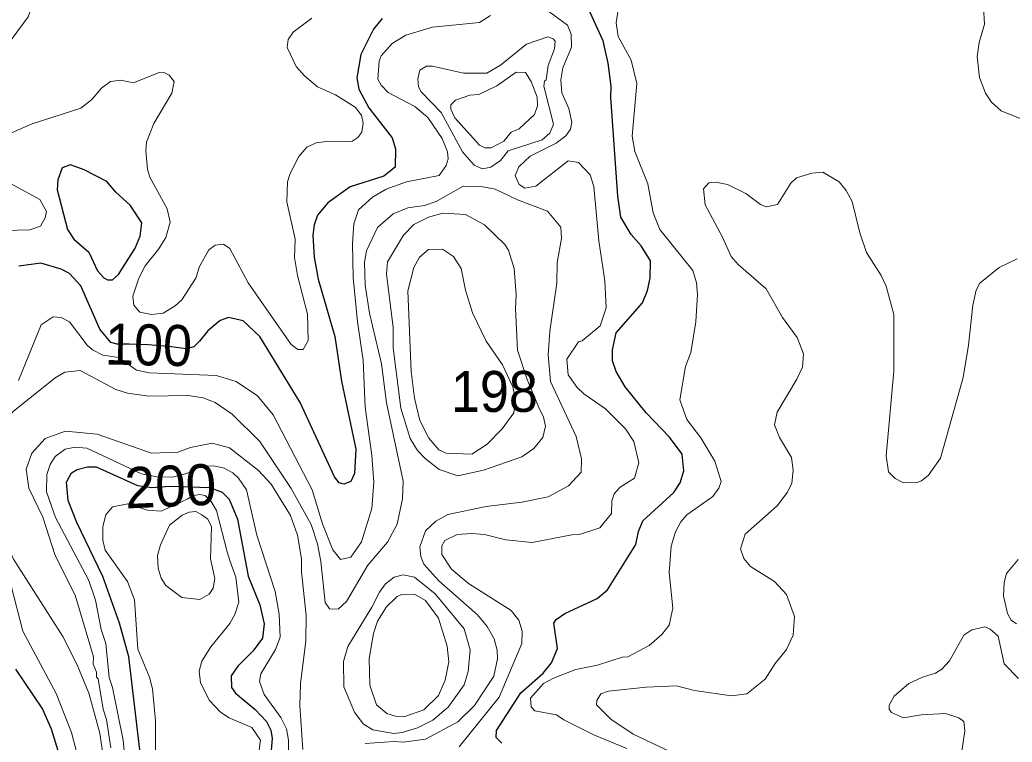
# Model space of a CAD drawing. Extents: x 673.6 to 698.9, y 7012 to 7040.1.
# Drawn here: x 680.672 to 682.608, y 7036.751 to 7038.161 of the extents above; entities that cross this region are included whole.
import ezdxf
from ezdxf.enums import TextEntityAlignment as Align

# ---------------------------------------------------------------- set-up
doc = ezdxf.new("R2010")
doc.units = 0
doc.header["$LTSCALE"] = 0.032
doc.layers.add('1', color=7, linetype='Continuous', lineweight=25)
doc.layers.add('2', color=7, linetype='Continuous', lineweight=13)
doc.layers.add('21', color=7, linetype='Continuous')
doc.layers.add('61', color=7, linetype='Continuous')

msp = doc.modelspace()

# ---------------------------------------------------------------- linework, layer by layer
at = {"layer": '1'}
for points in [[(681.6118, 7036.7491), (681.601, 7036.7603), (681.6019, 7036.7742), (681.6492, 7036.8479), (681.6925, 7036.8862), (681.7092, 7036.9059), (681.7208, 7036.9341), (681.7136, 7036.9834), (681.7183, 7036.9908), (681.7353, 7037.0028), (681.7982, 7037.0318), (681.8181, 7037.0489), (681.8738, 7037.1375), (681.8789, 7037.1625), (681.8871, 7037.1834), (681.9477, 7037.2386), (681.9598, 7037.2578), (681.9674, 7037.2808), (681.9642, 7037.3136), (681.9393, 7037.3464), (681.8938, 7037.3943), (681.8527, 7037.4452), (681.8351, 7037.4747), (681.8278, 7037.4958), (681.8278, 7037.5175), (681.8353, 7037.5507), (681.8867, 7037.609), (681.8965, 7037.6329), (681.9017, 7037.6568), (681.9025, 7037.6908), (681.8843, 7037.7201), (681.8645, 7037.7426), (681.8443, 7037.776), (681.8382, 7037.8173), (681.8245, 7038.0097), (681.8253, 7038.0319), (681.8194, 7038.0769), (681.8097, 7038.1202), (681.7701, 7038.2077)], [(681.3787, 7038.164), (681.3616, 7038.1432), (681.337, 7038.094), (681.329, 7038.0483), (681.3333, 7038.0263), (681.3523, 7037.9898), (681.398, 7037.9312), (681.4046, 7037.9099), (681.4037, 7037.8741), (681.3816, 7037.8565), (681.3162, 7037.8353), (681.2729, 7037.8044), (681.2526, 7037.78), (681.2459, 7037.7615), (681.2436, 7037.741), (681.2459, 7037.6982), (681.2538, 7037.6551), (681.2862, 7037.5434), (681.2994, 7037.4563), (681.3272, 7037.3235), (681.3245, 7037.2756), (681.3172, 7037.26), (681.3035, 7037.2552), (681.295, 7037.2577), (681.2859, 7037.2695), (681.2184, 7037.4144), (681.14, 7037.5434), (681.1071, 7037.5737), (681.0786, 7037.5802), (681.0628, 7037.5746), (681.0381, 7037.5545), (681.0219, 7037.5339), (681.0108, 7037.5232), (680.9961, 7037.5191), (680.9671, 7037.5228), (680.922, 7037.5269), (680.885, 7037.5282), (680.8614, 7037.5282), (680.849, 7037.5316), (680.8278, 7037.5574), (680.7907, 7037.642), (680.7682, 7037.666), (680.7525, 7037.675), (680.7127, 7037.6863), (680.6696, 7037.6804)], [(680.9131, 7036.6756), (680.8843, 7036.9176), (680.8662, 7036.9833), (680.8333, 7037.0745), (680.7827, 7037.1798), (680.7658, 7037.2229), (680.7629, 7037.259), (680.7722, 7037.2773), (680.7835, 7037.2837), (680.8039, 7037.2885), (680.8207, 7037.2886), (680.9013, 7037.2525)], [(680.9013, 7037.2525), (680.9291, 7037.2482), (680.9637, 7037.2512), (681.0426, 7037.2485), (681.0662, 7037.2391), (681.0802, 7037.226)], [(681.0802, 7037.226), (681.0965, 7037.1864), (681.1169, 7037.0754), (681.1398, 7037.0195), (681.1482, 7036.9825), (681.1453, 7036.9543), (681.1266, 7036.9293), (681.097, 7036.8998), (681.0842, 7036.8806), (681.0843, 7036.8582), (681.0923, 7036.8467), (681.1305, 7036.8148), (681.1528, 7036.7916), (681.1613, 7036.7749), (681.1638, 7036.7582), (681.1605, 7036.72)], [(680.663, 7036.8935), (680.7157, 7036.8157), (680.7324, 7036.7775), (680.767, 7036.6654)]]:
    msp.add_lwpolyline(points, dxfattribs=at)
msp.add_lwpolyline([(680.8587, 7037.8251), (680.8412, 7037.846), (680.7969, 7037.8689), (680.7702, 7037.8785), (680.7544, 7037.8725), (680.7454, 7037.8494), (680.7443, 7037.8294), (680.7645, 7037.7522), (680.777, 7037.733), (680.806, 7037.7079), (680.8231, 7037.6714), (680.8352, 7037.6577), (680.8429, 7037.6536), (680.8523, 7037.6537), (680.8644, 7037.6641), (680.8969, 7037.7155), (680.9066, 7037.7389), (680.9099, 7037.7649), (680.8871, 7037.7994)], close=True, dxfattribs=at)
at = {"layer": '2'}
for points in [[(680.6459, 7038.3608), (680.6783, 7038.3189), (680.7029, 7038.281), (680.7069, 7038.237), (680.6999, 7038.2025), (680.6877, 7038.1673), (680.6475, 7038.1126)], [(682.6363, 7037.9634), (682.5866, 7037.9837), (682.5674, 7038.0007), (682.5561, 7038.0183), (682.5441, 7038.049), (682.5394, 7038.0898), (682.5435, 7038.1169), (682.5542, 7038.1532), (682.5518, 7038.1871), (682.5591, 7038.2469), (682.5675, 7038.275), (682.6158, 7038.352)], [(681.8393, 7038.1807), (681.8353, 7038.1558), (681.8392, 7038.129), (681.8647, 7038.0824), (681.8755, 7038.0374), (681.8665, 7037.9342), (681.8714, 7037.9045), (681.8967, 7037.8412), (681.9075, 7037.7844), (681.9207, 7037.7522), (681.9846, 7037.6722), (681.9922, 7037.6482), (681.9938, 7037.6251), (681.9906, 7037.572), (681.9806, 7037.5122), (681.9705, 7037.4848), (681.9593, 7037.4194), (681.9731, 7037.381), (682.0004, 7037.3457), (682.0277, 7037.2998), (682.0398, 7037.2601), (682.0354, 7037.2472), (682.024, 7037.2309), (681.9732, 7037.1949), (681.9614, 7037.1814), (681.9509, 7037.1618), (681.9428, 7037.1338), (681.9388, 7037.0827), (681.9461, 7037.0132), (681.9387, 7036.9797), (681.9244, 7036.9613), (681.8996, 7036.9403), (681.8578, 7036.9181), (681.8471, 7036.9173), (681.799, 7036.9015), (681.7566, 7036.8934), (681.7127, 7036.8764)], [(681.5898, 7038.1699), (681.5687, 7038.1563), (681.4766, 7038.1473), (681.4251, 7038.1312), (681.3981, 7038.1153), (681.3769, 7038.0909), (681.373, 7038.0807), (681.3702, 7038.0457), (681.3767, 7038.0339), (681.3902, 7038.0198), (681.4421, 7037.9922), (681.4678, 7037.9707), (681.4958, 7037.9296), (681.5064, 7037.9037), (681.5072, 7037.8899), (681.5032, 7037.877), (681.49, 7037.8578), (681.4259, 7037.8449), (681.3866, 7037.831), (681.3599, 7037.8152), (681.3322, 7037.7904), (681.3236, 7037.7634), (681.3208, 7037.7239), (681.3223, 7037.6582), (681.3303, 7037.5719), (681.3413, 7037.4973), (681.3453, 7037.4051), (681.3586, 7037.3108), (681.3626, 7037.2587), (681.3586, 7037.2072), (681.3381, 7037.1427), (681.3175, 7037.1122), (681.2976, 7037.1081), (681.2825, 7037.1266), (681.2621, 7037.1772), (681.2421, 7037.2439), (681.1656, 7037.3901), (681.1353, 7037.4273), (681.094, 7037.4554), (681.0545, 7037.4669), (680.9244, 7037.4726), (680.8992, 7037.4778), (680.8648, 7037.502), (680.8336, 7037.5066), (680.8132, 7037.517), (680.8028, 7037.5264), (680.7686, 7037.5721), (680.7521, 7037.5803), (680.7366, 7037.5818), (680.7135, 7037.5662), (680.6689, 7037.4576)], [(681.1174, 7037.6479), (681.2012, 7037.5275), (681.2139, 7037.518), (681.2247, 7037.518), (681.2344, 7037.5356), (681.2328, 7037.5868), (681.2133, 7037.6626), (681.2075, 7037.6972), (681.209, 7037.7331), (681.1927, 7037.8064), (681.1937, 7037.8451), (681.1988, 7037.8616), (681.2163, 7037.8948), (681.2315, 7037.9131), (681.2498, 7037.9212), (681.2744, 7037.9245), (681.3193, 7037.924), (681.331, 7037.9318), (681.3386, 7037.9421), (681.3413, 7037.9596), (681.3381, 7037.9753), (681.3257, 7037.9912), (681.2876, 7038.0152), (681.2527, 7038.0308), (681.2273, 7038.0518), (681.2105, 7038.0704), (681.1935, 7038.1072), (681.195, 7038.1232), (681.2047, 7038.1373), (681.2416, 7038.1645)], [(681.7372, 7037.9351), (681.7462, 7037.9482), (681.7488, 7037.9616), (681.7426, 7037.9881), (681.7292, 7038.0187), (681.7275, 7038.0444), (681.731, 7038.068), (681.7482, 7038.1079), (681.7472, 7038.1334), (681.7404, 7038.1509), (681.704, 7038.1775)], [(680.6553, 7037.9407), (680.6959, 7037.9582), (680.7905, 7037.9891), (680.8119, 7038.0058), (680.8308, 7038.028), (680.8488, 7038.0411), (680.8688, 7038.0438), (680.8933, 7038.0382), (680.9432, 7038.0586), (680.9542, 7038.058), (680.9628, 7038.0534), (680.973, 7038.0413), (680.9679, 7038.0183), (680.9328, 7037.9589), (680.9189, 7037.9227), (680.9173, 7037.9055), (680.9207, 7037.8698), (680.9254, 7037.8543), (680.9588, 7037.7922), (680.9648, 7037.7662), (680.9563, 7037.7368), (680.9429, 7037.7146), (680.9164, 7037.6814), (680.9035, 7037.6572), (680.8921, 7037.6222), (680.8943, 7037.6043), (680.906, 7037.5905), (680.9285, 7037.5861), (680.9513, 7037.5887), (680.975, 7037.6029), (680.9879, 7037.6149), (681.0151, 7037.6568), (681.0221, 7037.6798)], [(681.6459, 7037.8398), (681.6381, 7037.8574), (681.645, 7037.8743), (681.6676, 7037.8951), (681.7179, 7037.9204), (681.7372, 7037.9351)], [(681.5288, 7036.7421), (681.6071, 7036.839), (681.6512, 7036.9439), (681.6521, 7036.9677), (681.645, 7036.9897), (681.6303, 7037.0085), (681.547, 7037.0611), (681.5141, 7037.0888), (681.4951, 7037.1178), (681.495, 7037.1346), (681.501, 7037.145), (681.525, 7037.1564), (681.5533, 7037.1588), (681.5785, 7037.1564), (681.6196, 7037.1462), (681.6716, 7037.1408), (681.7489, 7037.1562), (681.7637, 7037.1565), (681.8032, 7037.1698), (681.826, 7037.1976), (681.8269, 7037.2226), (681.8311, 7037.236), (681.8432, 7037.249), (681.8712, 7037.2667), (681.8795, 7037.2968), (681.8698, 7037.3382), (681.8535, 7037.3633), (681.8141, 7037.4018), (681.7719, 7037.4314), (681.759, 7037.4438), (681.7416, 7037.4681), (681.7391, 7037.4987), (681.7616, 7037.533), (681.7688, 7037.5346), (681.8037, 7037.5638), (681.8154, 7037.5992), (681.813, 7037.6518), (681.8015, 7037.7299), (681.7916, 7037.8359), (681.7846, 7037.8589), (681.7619, 7037.8831), (681.7416, 7037.8861), (681.6787, 7037.8368), (681.657, 7037.8328), (681.6459, 7037.8398)], [(680.5674, 7037.7479), (680.6909, 7037.7513), (680.712, 7037.7583), (680.7208, 7037.7748), (680.7233, 7037.7872), (680.7106, 7037.8106), (680.6251, 7037.8568)], [(682.088, 7037.8221), (682.1167, 7037.8008), (682.1278, 7037.7965), (682.1503, 7037.8009), (682.176, 7037.8427), (682.1871, 7037.8531)], [(682.1871, 7037.8531), (682.2169, 7037.8623), (682.2383, 7037.8638), (682.2701, 7037.845), (682.2842, 7037.8284), (682.2958, 7037.8065), (682.3107, 7037.7458), (682.3237, 7037.7072), (682.3526, 7037.6623), (682.3622, 7037.6414), (682.3767, 7037.5861), (682.3767, 7037.4753), (682.362, 7037.3105), (682.3669, 7037.279), (682.3799, 7037.2658), (682.396, 7037.2575), (682.4219, 7037.2583), (682.431, 7037.2613), (682.4446, 7037.2728), (682.4682, 7037.3058), (682.5125, 7037.4635), (682.523, 7037.526), (682.5313, 7037.6046), (682.5377, 7037.6335), (682.5449, 7037.6471), (682.5824, 7037.6777), (682.618, 7037.6951)], [(681.2523, 7037.1382), (681.2592, 7037.1038), (681.2672, 7037.0237), (681.2757, 7037.0113), (681.2929, 7037.011), (681.3087, 7037.026), (681.3508, 7037.0969), (681.3888, 7037.1419), (681.4079, 7037.1767), (681.4186, 7037.2266), (681.4193, 7037.2607), (681.3873, 7037.4135), (681.3773, 7037.4899), (681.3537, 7037.5891), (681.3455, 7037.6433), (681.3439, 7037.6884), (681.3482, 7037.7106), (681.3695, 7037.7557), (681.3999, 7037.7827), (681.4285, 7037.7946), (681.4614, 7037.7988), (681.4839, 7037.8067), (681.5366, 7037.8367), (681.5752, 7037.8351), (681.5993, 7037.8308), (681.6426, 7037.8098), (681.7015, 7037.7879), (681.7271, 7037.7567), (681.7283, 7037.7344), (681.7201, 7037.6877), (681.7194, 7037.6473), (681.7057, 7037.5538), (681.7028, 7037.5074), (681.707, 7037.4557), (681.757, 7037.3481), (681.7677, 7037.3042), (681.7672, 7037.2787), (681.7421, 7037.2517), (681.7024, 7037.2304), (681.6512, 7037.2201), (681.5814, 7037.2112), (681.5066, 7037.1957), (681.4835, 7037.1826), (681.4632, 7037.1637), (681.4523, 7037.1325), (681.4541, 7037.1138), (681.4602, 7037.0985), (681.489, 7037.0662), (681.5643, 7036.9998), (681.5835, 7036.9774), (681.5969, 7036.9533), (681.6033, 7036.9311), (681.6035, 7036.914), (681.5968, 7036.8803), (681.5586, 7036.823), (681.5265, 7036.7909), (681.4633, 7036.757), (681.4198, 7036.7513), (681.4021, 7036.7529), (681.3455, 7036.7489)], [(681.9386, 7036.7339), (681.8681, 7036.7669), (681.8251, 7036.7964), (681.7966, 7036.8239), (681.7977, 7036.8324), (681.8052, 7036.8458), (681.8204, 7036.8506), (681.894, 7036.8588), (681.9529, 7036.8612), (681.9881, 7036.8519), (682.06, 7036.8417), (682.0902, 7036.8458), (682.126, 7036.8745), (682.1454, 7036.9051), (682.1674, 7036.9323), (682.1804, 7036.9603), (682.1835, 7036.9968), (682.1676, 7037.0398), (682.1441, 7037.0651), (682.0976, 7037.0944), (682.0841, 7037.1099), (682.0777, 7037.1285), (682.0869, 7037.1572), (682.1493, 7037.2125), (682.1698, 7037.2396), (682.1777, 7037.2571), (682.1804, 7037.2824), (682.1772, 7037.3067), (682.1542, 7037.3458), (682.1444, 7037.3707), (682.1493, 7037.3957), (682.1879, 7037.4598), (682.1989, 7037.4836), (682.2008, 7037.5092), (682.1887, 7037.5414), (682.16, 7037.5805), (682.1277, 7037.6361), (682.073, 7037.6835), (682.0598, 7037.6992), (682.043, 7037.7373), (682.0086, 7037.8), (682.0053, 7037.8315), (682.0161, 7037.8433), (682.0328, 7037.8441), (682.0524, 7037.8399), (682.088, 7037.8221)], [(681.0221, 7037.6798), (681.0406, 7037.7126), (681.053, 7037.7216), (681.069, 7037.7233), (681.0815, 7037.7151), (681.1174, 7037.6479)], [(680.84, 7036.6838), (680.8278, 7036.769), (680.8062, 7036.8468), (680.7833, 7036.9024), (680.7558, 7036.9573), (680.6591, 7037.1084), (680.6317, 7037.1681), (680.61, 7037.2653), (680.6111, 7037.301), (680.6229, 7037.3423), (680.6408, 7037.3735), (680.6587, 7037.3965), (680.7408, 7037.4624), (680.7597, 7037.4736), (680.7894, 7037.4767), (680.8586, 7037.44), (680.8816, 7037.4325), (680.9234, 7037.4268), (681.0003, 7037.4283), (681.0296, 7037.4235), (681.0529, 7037.4143)], [(681.0529, 7037.4143), (681.086, 7037.3919), (681.1397, 7037.3382), (681.2008, 7037.2468), (681.2402, 7037.176), (681.2523, 7037.1382)], [(681.2238, 7036.7371), (681.2181, 7036.8231), (681.2192, 7036.8651), (681.2295, 7036.9494), (681.2303, 7036.9984), (681.2214, 7037.0837), (681.2214, 7037.1092), (681.2131, 7037.1555), (681.1996, 7037.1939), (681.1618, 7037.2551), (681.1372, 7037.2815), (681.0805, 7037.326), (681.0469, 7037.3347), (681.0049, 7037.3263), (680.9796, 7037.3175), (680.9284, 7037.3153), (680.8228, 7037.3527), (680.7607, 7037.3584), (680.721, 7037.3438), (680.6948, 7037.3156), (680.6841, 7037.2844), (680.6892, 7037.2469), (680.7166, 7037.1903), (680.7408, 7037.1154), (680.7796, 7037.0383), (680.8152, 7036.9176), (680.8146, 7036.9035), (680.8211, 7036.8878), (680.8212, 7036.878), (680.8244, 7036.875), (680.8343, 7036.8157), (680.8408, 7036.7953), (680.849, 7036.7401)], [(680.882, 7036.6601), (680.8729, 7036.7549), (680.8523, 7036.858), (680.8459, 7036.8778), (680.8391, 7036.9438), (680.8302, 7036.9711), (680.8195, 7037.0286), (680.8062, 7037.067), (680.7414, 7037.1899), (680.7234, 7037.2397), (680.7243, 7037.2738), (680.7307, 7037.2936), (680.7404, 7037.3089), (680.76, 7037.323), (680.7793, 7037.3272), (680.8022, 7037.3252), (680.9087, 7037.2749), (680.939, 7037.2695), (680.9694, 7037.2684), (680.9977, 7037.2758), (681.0249, 7037.2894)], [(681.0249, 7037.2894), (681.0501, 7037.2907), (681.0701, 7037.286), (681.0871, 7037.2773), (681.0983, 7037.2669), (681.1138, 7037.2439)], [(680.9366, 7036.6981), (680.9362, 7036.793), (680.9305, 7036.8557), (680.9246, 7036.8781), (680.9016, 7036.9327), (680.8951, 7037.0289), (680.8819, 7037.0648), (680.8384, 7037.1259), (680.8335, 7037.1454), (680.8335, 7037.1723), (680.8393, 7037.1949), (680.8527, 7037.2108), (680.882, 7037.2163), (680.9207, 7037.2041), (680.9476, 7037.202), (680.9757, 7037.215), (680.9983, 7037.2258), (681.0102, 7037.2328), (681.0228, 7037.2349), (681.0333, 7037.2328), (681.0448, 7037.2213), (681.0553, 7037.2035), (681.0762, 7037.1228), (681.0815, 7037.106), (681.0931, 7037.0733), (681.0989, 7037.0246), (681.0914, 7037.0003), (681.0813, 7036.9828), (681.0444, 7036.9374), (681.0267, 7036.9091), (681.0217, 7036.8896), (681.0239, 7036.8674), (681.0418, 7036.8328), (681.0629, 7036.8101), (681.0803, 7036.7987), (681.124, 7036.7802), (681.1415, 7036.7552), (681.1367, 7036.722)], [(681.1138, 7037.2439), (681.1339, 7037.1552), (681.1695, 7037.0454), (681.1778, 7037.001), (681.1793, 7036.956), (681.1706, 7036.9324), (681.1421, 7036.885), (681.1393, 7036.87), (681.1485, 7036.8446), (681.1806, 7036.7996), (681.1918, 7036.7772), (681.1958, 7036.7549), (681.1959, 7036.7129)], [(682.6194, 7037.1077), (682.5969, 7037.0804), (682.592, 7037.0632), (682.591, 7037.0367), (682.5985, 7037.0023), (682.606, 7036.9894), (682.6162, 7036.9822)], [(680.6544, 7037.0566), (680.6775, 7036.9678), (680.7422, 7036.8465), (680.7723, 7036.77), (680.8016, 7036.6585)], [(682.5136, 7036.9604), (682.4856, 7036.91), (682.471, 7036.8938), (682.4582, 7036.886), (682.4331, 7036.8784), (682.4065, 7036.8658), (682.3775, 7036.8408), (682.3678, 7036.8232), (682.3678, 7036.8157), (682.3725, 7036.809), (682.3956, 7036.7989), (682.4301, 7036.8046), (682.4778, 7036.8071), (682.5038, 7036.7989), (682.5137, 7036.7915), (682.5156, 7036.7735), (682.505, 7036.7022)], [(682.592, 7036.9043), (682.5803, 7036.9585), (682.5649, 7036.9722), (682.5547, 7036.9763), (682.5294, 7036.9709), (682.5136, 7036.9604)], [(682.6205, 7036.8753), (682.592, 7036.9043)], [(681.7127, 7036.8764), (681.6933, 7036.8656), (681.6678, 7036.837), (681.6693, 7036.8203), (681.6766, 7036.8125), (681.7188, 7036.8047)], [(681.7188, 7036.8047), (681.7331, 7036.7948), (681.7932, 7036.7651), (681.8562, 7036.7391)]]:
    msp.add_lwpolyline(points, dxfattribs=at)
for points in [[(681.5829, 7038.0574), (681.5374, 7038.057), (681.4769, 7038.0709), (681.4649, 7038.0709), (681.4523, 7038.0633), (681.4482, 7038.0463), (681.4495, 7038.0309), (681.4544, 7038.0206), (681.4939, 7037.9808), (681.5351, 7037.904), (681.5582, 7037.8778), (681.5742, 7037.8705), (681.5908, 7037.8741), (681.6098, 7037.8867), (681.6243, 7037.9057), (681.6908, 7037.9273), (681.7059, 7037.9402), (681.7127, 7037.9576), (681.6938, 7038.0319), (681.6956, 7038.0418), (681.6988, 7038.0444), (681.7024, 7038.072), (681.7151, 7038.1051), (681.716, 7038.1196), (681.7125, 7038.1242), (681.7021, 7038.1283), (681.6604, 7038.1142), (681.6098, 7038.073)], [(681.5673, 7038.0159), (681.5496, 7038.0142), (681.5217, 7038.0045), (681.5128, 7037.9955), (681.5123, 7037.9871), (681.5203, 7037.9699), (681.5686, 7037.9165), (681.5792, 7037.9116), (681.5916, 7037.9116), (681.6157, 7037.9247), (681.6306, 7037.9419), (681.6459, 7037.9487), (681.6757, 7037.9766), (681.6815, 7037.9938), (681.6809, 7038.0102), (681.6694, 7038.041), (681.658, 7038.0588), (681.6403, 7038.0593), (681.6024, 7038.0325)], [(681.6843, 7037.4048), (681.6933, 7037.3858), (681.6975, 7037.368), (681.6923, 7037.346), (681.6746, 7037.3245), (681.6511, 7037.3083), (681.5766, 7037.2823), (681.5263, 7037.2714), (681.4899, 7037.2839), (681.4624, 7037.3048), (681.4477, 7037.3204), (681.4335, 7037.3442), (681.4153, 7037.4034), (681.4, 7037.5208), (681.4003, 7037.5605), (681.3873, 7037.6658), (681.3889, 7037.6893), (681.4203, 7037.7413), (681.4405, 7037.7616), (681.4687, 7037.7759), (681.4967, 7037.7841), (681.541, 7037.7817), (681.5781, 7037.7612), (681.6179, 7037.7227), (681.6251, 7037.7119), (681.6363, 7037.6762), (681.6404, 7037.6246), (681.6388, 7037.5981), (681.6424, 7037.5165), (681.6614, 7037.459)], [(681.5838, 7037.333), (681.6127, 7037.3627), (681.6357, 7037.3941), (681.6385, 7037.4211), (681.6338, 7037.4447), (681.6132, 7037.4879), (681.5818, 7037.5342), (681.5548, 7037.5897), (681.5414, 7037.634), (681.533, 7037.6758), (681.5177, 7037.6997), (681.4965, 7037.7135), (681.4691, 7037.7132), (681.4517, 7037.6981), (681.4407, 7037.6782), (681.4285, 7037.6325), (681.4351, 7037.4752), (681.4416, 7037.4231), (681.4522, 7037.3793), (681.4699, 7037.3446), (681.4893, 7037.3221), (681.5037, 7037.3155), (681.5535, 7037.3135)], [(681.0383, 7037.1867), (681.0455, 7037.1716), (681.0439, 7037.1092), (681.0519, 7037.0708), (681.0488, 7037.0518), (681.0408, 7037.0401), (681.0229, 7037.0298), (680.9879, 7037.0337), (680.9564, 7037.0572), (680.9474, 7037.0715), (680.9413, 7037.0907), (680.94, 7037.1155), (680.9458, 7037.1367), (680.9637, 7037.1746), (680.9885, 7037.1947), (681.0018, 7037.2003), (681.0148, 7037.2014), (681.027, 7037.1951)], [(681.4817, 7037.0406), (681.5386, 7036.9728), (681.55, 7036.9317), (681.5461, 7036.8892), (681.5386, 7036.8633), (681.5076, 7036.8197), (681.4775, 7036.7944), (681.4477, 7036.7793), (681.4177, 7036.7702), (681.4016, 7036.7685), (681.3603, 7036.7751), (681.3416, 7036.787), (681.3245, 7036.8098), (681.3041, 7036.8592), (681.3031, 7036.9086), (681.3116, 7036.9382), (681.3583, 7037.0147), (681.3731, 7037.0442), (681.3854, 7037.0607), (681.4023, 7037.0732), (681.4194, 7037.0782), (681.442, 7037.0733)], [(681.4885, 7036.9932), (681.5056, 7036.9389), (681.5089, 7036.9083), (681.5014, 7036.8725), (681.4888, 7036.8426), (681.4602, 7036.8144), (681.4227, 7036.8014), (681.4043, 7036.8022), (681.3876, 7036.8075), (681.3677, 7036.8244), (681.3543, 7036.8625), (681.3535, 7036.9144), (681.3619, 7036.9636), (681.3692, 7036.9874), (681.3871, 7037.0156), (681.4081, 7037.0358), (681.4162, 7037.0396), (681.4415, 7037.0404), (681.463, 7037.0278)]]:
    msp.add_lwpolyline(points, close=True, dxfattribs=at)

# ---------------------------------------------------------------- texts
at = {"layer": '21', "width": 0.95}
msp.add_text('198', height=0.08, dxfattribs=at).set_placement((681.5128, 7037.396))
at = {"layer": '61', "width": 0.95}
msp.add_text('100', height=0.08, rotation=358.778, dxfattribs=at).set_placement((680.922, 7037.4869), align=Align.CENTER)
at = {"layer": '61'}
msp.add_text('200', height=0.08, rotation=2.483, dxfattribs=at).set_placement((680.9671, 7037.2113), align=Align.CENTER)

doc.saveas('drawing.dxf')
